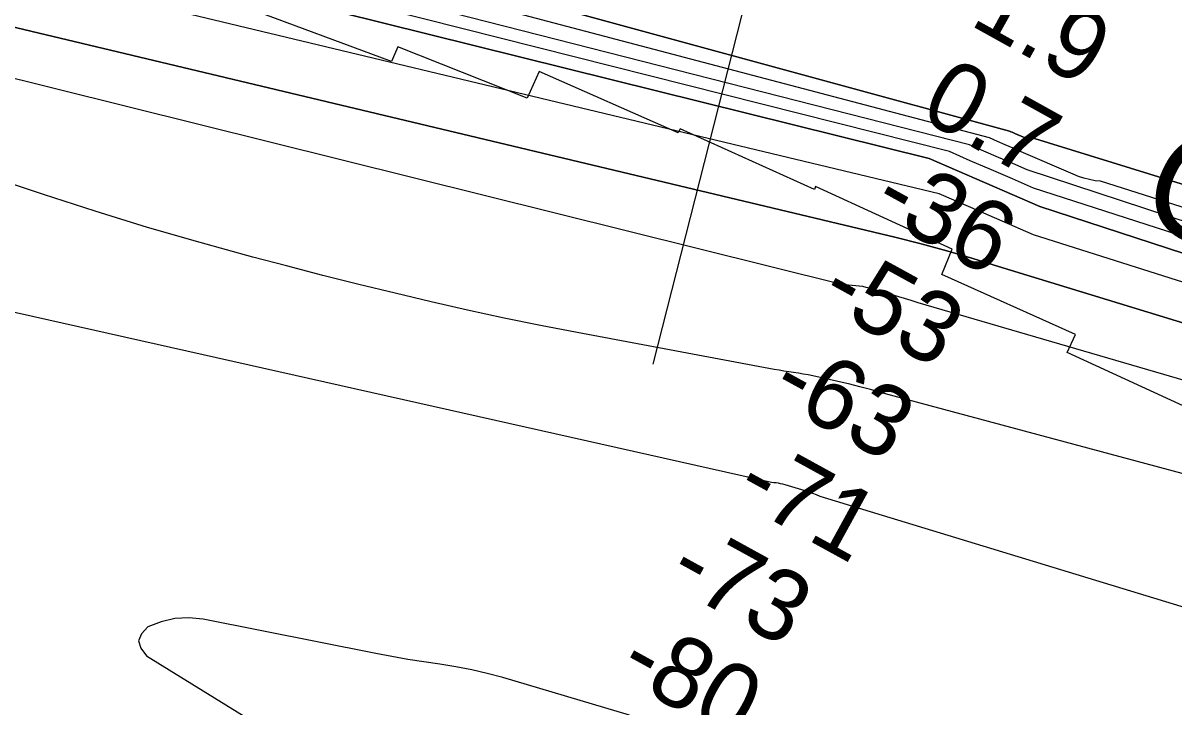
# Model space of a CAD drawing. Extents: x 3734862 to 3772949, y 391520 to 417239.
# Drawn here: x 3754454 to 3755542, y 403884 to 404530 of the extents above; entities that cross this region are included whole.
import ezdxf

# ---------------------------------------------------------------- set-up
doc = ezdxf.new("R2010")
doc.units = 0
for name, color, linetype in [('V-RIVR-EDGE', 7, 'Continuous'), ('V-RIVR-RANG', 7, 'Continuous'), ('V-RRAP-RVMT', 7, 'Continuous'), ('V-RRAP-RVMT-IDEN', 7, 'Continuous'), ('V-TOPO-DPTH', 7, 'Continuous'), ('V-TOPO-MAJR', 7, 'Continuous'), ('V-TOPO-MINR', 7, 'Continuous'), ('V-TOPO-WATR', 7, 'Continuous')]:
    doc.layers.add(name, color=color, linetype=linetype)

msp = doc.modelspace()

# ---------------------------------------------------------------- linework, layer by layer
at = {"layer": 'V-RIVR-EDGE'}
msp.add_spline([(3746931.7, 406550.4), (3746966.5, 406541.2), (3747000.3, 406533.5), (3747028.4, 406531.1), (3747049.2, 406530.6), (3747079.9, 406527.4), (3747121, 406521.9), (3747141.4, 406516.4), (3747167.6, 406506.4), (3747191.1, 406503.1), (3747219.1, 406497.2), (3747265.7, 406490.3), (3747293.2, 406486.2), (3747333.4, 406477.9), (3747365.5, 406463.8), (3747391.7, 406462), (3747413.4, 406460.5), (3747443.7, 406454.6), (3747492.5, 406444.5), (3747522.3, 406436.3), (3747568.9, 406426.3), (3747592.4, 406424.4), (3747623.1, 406416.2), (3747654.3, 406411.6), (3747685.5, 406405.6), (3747720.3, 406400.6), (3747756.5, 406392.3), (3747789, 406384.6), (3747817, 406380), (3747892.9, 406362.6), (3747922.3, 406361.6), (3747961.2, 406354.7), (3747996.4, 406343.8), (3748029.4, 406335.1), (3748075.1, 406323.3), (3748106.7, 406312.8), (3748130.6, 406304.1), (3748172.6, 406292.3), (3748240.4, 406277.2), (3748299.6, 406266.6), (3748356.6, 406256.6), (3748411.7, 406249.2), (3748447.9, 406247.7), (3748494.5, 406240.8), (3748519.8, 406230.8), (3748547.3, 406222.6), (3748571.3, 406220.8), (3748597.5, 406211.6), (3748627.8, 406208), (3748668.4, 406202), (3748718.6, 406189.6), (3748775.5, 406175.9), (3748839.3, 406164), (3748879, 406152.2), (3748973.5, 406125.3), (3749053.4, 406102.9), (3749137.9, 406082.8), (3749198.9, 406068.6), (3749236, 406058.6), (3749302, 406039.4), (3749349, 406026.2), (3749388.7, 406021.1), (3749433.5, 406017.9), (3749464.3, 406022.8), (3749481.9, 406024.1), (3749498.6, 406024), (3749517.6, 406018.6), (3749535.7, 406007.7), (3749563.6, 405977.8), (3749586.1, 405945.1), (3749596, 405927.5), (3749604.2, 405914.3), (3749617.2, 405907.1), (3749630.4, 405903.9), (3749645.3, 405906.1), (3749665.6, 405909.2), (3749678.7, 405908.7), (3749695, 405905.5), (3749706.3, 405898.7), (3749720.7, 405886.5), (3749732.5, 405871.5), (3749738.7, 405854.8), (3749753.2, 405846.2), (3749774, 405842), (3749792.1, 405842), (3749813.3, 405838.8), (3749847.7, 405834.2), (3749885.6, 405825.5), (3749900.1, 405826.4), (3749915.5, 405827.2), (3749934.5, 405825.8), (3749947.6, 405819), (3749970.6, 405799), (3749987.3, 405784.1), (3750009.8, 405773.6), (3750059.5, 405759.9), (3750107, 405745.8), (3750154, 405729.4), (3750199.6, 405709), (3750231.7, 405693), (3750274.6, 405679.8), (3750310.7, 405673), (3750392.1, 405645.6), (3750475.2, 405615.1), (3750529.8, 405598.7), (3750581.4, 405585), (3750627, 405575.9), (3750680.8, 405565.3), (3750753.5, 405551.1), (3750814.6, 405541.5), (3750862, 405533.2), (3750908.6, 405520.5), (3750940.2, 405509.1), (3751006.2, 405492.6), (3751057.7, 405483), (3751104.2, 405473.9), (3751120.9, 405467.5), (3751139, 405460.2), (3751152.1, 405459.7), (3751173.4, 405464.2), (3751184.7, 405472.8), (3751191.5, 405488.6), (3751201.5, 405494.9), (3751211.4, 405495.3), (3751247.6, 405482.1), (3751275.2, 405477.5), (3751308.6, 405471.5), (3751332.1, 405471), (3751351.6, 405477.8), (3751362.9, 405490.8), (3751371.6, 405512.1), (3751377.4, 405519.3), (3751384.7, 405520.2), (3751391.5, 405520.2), (3751395.5, 405510.7), (3751412.9, 405429.2), (3751420.1, 405404.8), (3751435.9, 405384.9), (3751452.2, 405375.8), (3751476.1, 405370.3), (3751504.6, 405369.3), (3751526.7, 405372), (3751559.3, 405380), (3751596, 405393.5), (3751605.9, 405397.1), (3751625.8, 405394.3), (3751637.1, 405390.7), (3751648.4, 405390.7), (3751658.8, 405393.4), (3751667.4, 405398.8), (3751681.5, 405412.7), (3751695.1, 405426.3), (3751707.7, 405426.7), (3751725.8, 405423.9), (3751730.8, 405416.7), (3751734.3, 405395.9), (3751740.2, 405377.3), (3751752.8, 405362.8), (3751765.9, 405348.8), (3751785.7, 405336.1), (3751805.2, 405331), (3751839.5, 405323.3), (3751857.6, 405320.1), (3751873, 405313.2), (3751892.4, 405299.2), (3751914, 405291.4), (3751951.1, 405285), (3751975.1, 405278.2), (3752049.2, 405261.3), (3752098, 405248), (3752154.5, 405233.4), (3752211, 405224.2), (3752273.8, 405213.7), (3752378.2, 405197.1), (3752467.7, 405177), (3752559, 405159.6), (3752595.6, 405150.9), (3752628.1, 405143.2), (3752650.2, 405140.4), (3752661.6, 405143.1), (3752673.3, 405152.1), (3752681, 405155.7), (3752696.4, 405157.5), (3752729.4, 405147.9), (3752742, 405142), (3752754.7, 405138.8), (3752779.5, 405135.1), (3752815.3, 405129.6), (3752862.3, 405123.6), (3752908.4, 405120.8), (3752951.3, 405119.8), (3753012.8, 405109.2), (3753057.5, 405101.9), (3753115.4, 405090.4), (3753167.4, 405077.2), (3753182.3, 405070.4), (3753206.7, 405060.4), (3753226.5, 405055.3), (3753255.5, 405048.9), (3753304.7, 405032.5), (3753353.5, 405017), (3753421.7, 404999.2), (3753465.1, 404991.4), (3753523, 404980), (3753594.8, 404964.9), (3753636.4, 404955.3), (3753690.2, 404945.7), (3753739.5, 404941.9), (3753767.9, 404943.2), (3753785.1, 404940), (3753815.8, 404930.9), (3753841.6, 404926.3), (3753859.2, 404927.2), (3753877.8, 404929.4), (3753891.8, 404929.8), (3753901.7, 404928.4), (3753904, 404921.6), (3753905.3, 404911.7), (3753917, 404899), (3753933.3, 404892.6), (3753947.3, 404890.3), (3753960.4, 404891.6), (3753976.3, 404893.9), (3754002, 404893.8), (3754049.5, 404885.1), (3754089.7, 404876.9), (3754120.5, 404875.9), (3754150.7, 404870.8), (3754176.5, 404864), (3754209.9, 404855.3), (3754242.5, 404851.6), (3754266.9, 404853.4), (3754292.2, 404851.5), (3754310.7, 404845.6), (3754338.7, 404831.9), (3754383.5, 404817.8), (3754438.6, 404804.1), (3754489.7, 404795.4), (3754530.8, 404792.6), (3754550.3, 404790.7), (3754575.1, 404771.2), (3754599, 404761.2), (3754636.1, 404749.4), (3754674.5, 404741.6), (3754712.4, 404736.1), (3754756.7, 404727.8), (3754793.4, 404725.5), (3754829.1, 404728.1), (3754852.1, 404731.2), (3754868.4, 404730.7), (3754889.7, 404724.3), (3754915.9, 404721.1), (3754948.9, 404716.9), (3755000.4, 404712.3), (3755032.1, 404707.7), (3755059.6, 404695.9), (3755083.6, 404691.7), (3755098, 404686.7), (3755130.1, 404676.7), (3755182, 404656.7), (3755242.1, 404641.1), (3755310.8, 404628.3), (3755363.2, 404610.6), (3755405.7, 404594.6), (3755426, 404590), (3755447.7, 404589.5), (3755470.3, 404588.6), (3755506.5, 404580.8), (3755557.5, 404557.6), (3755580.6, 404548.1), (3755586.9, 404548.1), (3755593.7, 404550.7), (3755601.4, 404550.3), (3755602.7, 404543), (3755611.3, 404537.1), (3755640.2, 404524), (3755702.1, 404495.3)], degree=3, dxfattribs=at)
at = {"layer": 'V-RIVR-RANG'}
msp.add_line((3755216.7, 404866.6), (3755049.3, 404207.6), dxfattribs=at)
at = {"layer": 'V-RRAP-RVMT'}
for p, q in [((3754802.1, 404493.7), (3754664.4, 404544.6)), ((3754808.2, 404507.5), (3754802.1, 404493.7)), ((3754930.6, 404459.2), (3754808.2, 404507.5)), ((3754941.7, 404484.4), (3754930.6, 404459.2)), ((3755073.2, 404426.4), (3754941.7, 404484.4)), ((3755074.9, 404430.2), (3755073.2, 404426.4)), ((3755202, 404372.9), (3755074.9, 404430.2)), ((3755203, 404375.6), (3755202, 404372.9)), ((3755332, 404316.3), (3755203, 404375.6)), ((3755322.4, 404292.3), (3755332, 404316.3)), ((3755448.6, 404235.9), (3755322.4, 404292.3)), ((3755440.9, 404218.6), (3755448.6, 404235.9)), ((3755587.6, 404151.2), (3755440.9, 404218.6))]:
    msp.add_line(p, q, dxfattribs=at)
at = {"layer": 'V-TOPO-DPTH'}
for points in [[(3752820.4, 404978.6), (3752906.3, 404961.2), (3752992.1, 404943.6), (3753137.3, 404913.7), (3753150.5, 404911), (3753163.7, 404908.2), (3753176.9, 404905.3), (3753190, 404902.3), (3753420, 404849.7), (3753501.2, 404831.6), (3754234.4, 404671.7), (3754245.6, 404668.3), (3754256.8, 404665), (3754267.9, 404661.5), (3754279.1, 404658), (3755310.5, 404402.1), (3755336.6, 404390.8), (3755362.7, 404379.5), (3755388.8, 404368.1), (3755414.9, 404356.8), (3756443.8, 404020.9)], [(3752820.4, 404978.6), (3752906.3, 404961.2), (3752992.1, 404943.6), (3753137.3, 404913.7), (3753150.5, 404911), (3753163.7, 404908.2), (3753176.9, 404905.3), (3753190, 404902.3), (3753420, 404849.7), (3753501.2, 404831.6), (3754234.4, 404671.7), (3754245.6, 404668.3), (3754256.8, 404665), (3754267.9, 404661.5), (3754279.1, 404658), (3755310.5, 404402.1), (3755336.6, 404390.8), (3755362.7, 404379.5), (3755388.8, 404368.1), (3755414.9, 404356.8), (3756443.8, 404020.9)], [(3756389.7, 404019.2), (3755409.1, 404330), (3755379.4, 404342.9), (3755349.7, 404355.8), (3755319.9, 404368.8), (3754333.1, 404605.2), (3754325.3, 404607.7), (3754317.5, 404610.2), (3754309.7, 404612.8), (3754301.9, 404615.3), (3754294.1, 404617.8), (3754286.3, 404620.2), (3754278.4, 404622.3), (3754270.5, 404624.4), (3754264.1, 404625.9), (3754252.9, 404628.6), (3754241.8, 404631.3), (3754230.6, 404633.8), (3754219.3, 404636.3), (3753160.6, 404885.1)], [(3756389.7, 404019.2), (3755409.1, 404330), (3755379.4, 404342.9), (3755349.7, 404355.8), (3755319.9, 404368.8), (3754333.1, 404605.2), (3754325.3, 404607.7), (3754317.5, 404610.2), (3754309.7, 404612.8), (3754301.9, 404615.3), (3754294.1, 404617.8), (3754286.3, 404620.2), (3754278.4, 404622.3), (3754270.5, 404624.4), (3754264.1, 404625.9), (3754252.9, 404628.6), (3754241.8, 404631.3), (3754230.6, 404633.8), (3754219.3, 404636.3), (3753160.6, 404885.1)], [(3756453.8, 404046.1), (3755403.1, 404391.3), (3755389.5, 404397.2), (3755375.8, 404403.1), (3755362.1, 404409.1), (3755348.4, 404415), (3754469.4, 404639.3), (3754456.9, 404641.1), (3754444.5, 404643.4), (3754432.3, 404646.3), (3754420.1, 404649.7), (3754324.7, 404678.9), (3754297.5, 404687.2), (3754270.3, 404695.3), (3754243.1, 404703.3), (3754215.8, 404711.2), (3753515, 404868.9)], [(3756453.8, 404046.1), (3755403.1, 404391.3), (3755389.5, 404397.2), (3755375.8, 404403.1), (3755362.1, 404409.1), (3755348.4, 404415), (3754469.4, 404639.3), (3754456.9, 404641.1), (3754444.5, 404643.4), (3754432.3, 404646.3), (3754420.1, 404649.7), (3754324.7, 404678.9), (3754297.5, 404687.2), (3754270.3, 404695.3), (3754243.1, 404703.3), (3754215.8, 404711.2), (3753515, 404868.9)], [(3754318, 404719.2), (3755386.4, 404428), (3755387.6, 404427.4), (3755388.9, 404426.9), (3755390.1, 404426.3), (3755391.4, 404425.8), (3755399.6, 404422.2), (3755400.4, 404421.9), (3755401.3, 404421.6), (3755402.1, 404421.4), (3755403, 404421.2), (3755403.8, 404421.2), (3755404.6, 404421.3), (3755405.3, 404421.7), (3755406, 404422.2), (3756604.1, 404052.1)], [(3753884.2, 404666.5), (3753940.3, 404653.1), (3753996.3, 404639.4), (3754052.2, 404625.3), (3754108.1, 404611), (3754188.4, 404590.2), (3754204, 404586), (3754219.7, 404581.7), (3754235.3, 404577.3), (3754250.9, 404572.8), (3755278.1, 404327.7), (3755302.7, 404321.4), (3755327.2, 404314.8), (3755351.6, 404307.5), (3755375.8, 404299.9), (3756397.8, 403987.6)], [(3753884.2, 404666.5), (3753940.3, 404653.1), (3753996.3, 404639.4), (3754052.2, 404625.3), (3754108.1, 404611), (3754188.4, 404590.2), (3754204, 404586), (3754219.7, 404581.7), (3754235.3, 404577.3), (3754250.9, 404572.8), (3755278.1, 404327.7), (3755302.7, 404321.4), (3755327.2, 404314.8), (3755351.6, 404307.5), (3755375.8, 404299.9), (3756397.8, 403987.6)]]:
    msp.add_lwpolyline(points, dxfattribs=at)
at = {"layer": 'V-TOPO-MAJR'}
msp.add_lwpolyline([(3756380.9, 403950.4), (3755300, 404265.8), (3755293.5, 404267.8), (3755287.1, 404269.8), (3755254.1, 404279.5), (3755250.9, 404280.3), (3755247.6, 404281), (3755244.3, 404281.5), (3755241, 404281.9), (3755237.7, 404282.2), (3755234.3, 404282.5), (3755231, 404282.8), (3755227.7, 404283.1), (3754281.9, 404518.4)], dxfattribs=at)
at = {"layer": 'V-TOPO-MINR'}
for points in [[(3756443.8, 404020.9), (3755414.9, 404356.8), (3755388.8, 404368.1), (3755362.7, 404379.5), (3755336.6, 404390.8), (3755310.5, 404402.1), (3754279.1, 404658), (3754267.9, 404661.5), (3754256.8, 404665), (3754245.6, 404668.3), (3754234.4, 404671.7), (3753501.2, 404831.6), (3753420, 404849.7), (3753190, 404902.3), (3753176.9, 404905.3), (3753163.7, 404908.2), (3753150.5, 404911), (3753137.3, 404913.7), (3752992.1, 404943.6), (3752906.3, 404961.2), (3752820.4, 404978.6)], [(3756636.6, 404010.1), (3755472.4, 404380.7), (3755467.2, 404380.9), (3755461.9, 404382.1), (3755456.7, 404383.4), (3755451.5, 404385.2), (3755446.5, 404387.2), (3755397.3, 404408.5), (3755389.8, 404411.8), (3755382.3, 404415), (3755374.9, 404418.2), (3755367.4, 404421.5), (3754386.3, 404680.3), (3754379.3, 404681.6), (3754372.3, 404683.2), (3754365.4, 404685.1), (3754328.4, 404696.4), (3754303, 404704), (3754277.5, 404711.5), (3754252.1, 404718.9), (3754226.5, 404726.2), (3753413.7, 404910.4)], [(3756389.7, 404019.2), (3755409.1, 404330), (3755379.4, 404342.9), (3755349.7, 404355.8), (3755319.9, 404368.8), (3754333.1, 404605.2), (3754325.3, 404607.7), (3754317.5, 404610.2), (3754309.7, 404612.8), (3754301.9, 404615.3), (3754294.1, 404617.8), (3754286.3, 404620.2), (3754278.4, 404622.3), (3754270.5, 404624.4), (3754264.1, 404625.9), (3754252.9, 404628.6), (3754241.8, 404631.3), (3754230.6, 404633.8), (3754219.3, 404636.3), (3753160.6, 404885.1)], [(3756453.8, 404046.1), (3755403.1, 404391.3), (3755389.5, 404397.2), (3755375.8, 404403.1), (3755362.1, 404409.1), (3755348.4, 404415), (3754469.4, 404639.3), (3754456.9, 404641.1), (3754444.5, 404643.4), (3754432.3, 404646.3), (3754420.1, 404649.7), (3754324.7, 404678.9), (3754297.5, 404687.2), (3754270.3, 404695.3), (3754243.1, 404703.3), (3754215.8, 404711.2), (3753515, 404868.9)], [(3756418.1, 404048.6), (3755409, 404374), (3755389.1, 404382.7), (3755369.2, 404391.3), (3755349.3, 404399.9), (3755329.5, 404408.6), (3754301.3, 404668.2), (3754282.4, 404674), (3754263.4, 404679.8), (3754244.4, 404685.4), (3754225.3, 404691), (3753724, 404809.1)], [(3756397.8, 403987.6), (3755375.8, 404299.9), (3755351.6, 404307.5), (3755327.2, 404314.8), (3755302.7, 404321.4), (3755278.1, 404327.7), (3754250.9, 404572.8), (3754235.3, 404577.3), (3754219.7, 404581.7), (3754204, 404586), (3754188.4, 404590.2), (3754108.1, 404611), (3754052.2, 404625.3), (3753996.3, 404639.4), (3753940.3, 404653.1), (3753884.2, 404666.5)], [(3756312.3, 403899.6), (3755264.4, 404180.8), (3755254.8, 404183.7), (3755245, 404186.3), (3755235.3, 404188.7), (3755200.4, 404196.6), (3755195.9, 404197.5), (3755191.4, 404198.4), (3755186.8, 404199.2), (3755182.2, 404199.8), (3755177.7, 404200.5), (3755173.1, 404201.2), (3755168.6, 404202), (3755164, 404202.8), (3754977.7, 404237.6), (3754943.1, 404244.3), (3754908.6, 404251.3), (3754874.2, 404258.8), (3754839.8, 404266.6), (3754805.6, 404274.7), (3754771.4, 404283), (3754737.2, 404291.6), (3754703.1, 404300.5), (3754671.2, 404308.9), (3754621.4, 404322.6), (3754571.7, 404336.9), (3754522.3, 404352.2), (3754473.2, 404368.1), (3754178.8, 404466.7)], [(3756110, 403807.8), (3755207.5, 404082.8), (3755204, 404084.2), (3755200.4, 404085.6), (3755196.8, 404086.8), (3755193.2, 404088), (3755174.2, 404093.8), (3755172.1, 404094.3), (3755170, 404094.8), (3755167.9, 404095.2), (3755165.7, 404095.5), (3755163.6, 404095.7), (3755161.4, 404095.9), (3754419, 404262.5)], [(3755027.3, 403876.1), (3754907.6, 403911.5), (3754892.8, 403915.4), (3754878, 403919), (3754863, 403921.8), (3754847.9, 403924.2), (3754832.7, 403926.4), (3754817.6, 403928.8), (3754802.6, 403931.4), (3754787.5, 403934.3), (3754624.2, 403966.7), (3754610.7, 403967.9), (3754597.4, 403967.5), (3754584.5, 403964.3), (3754571.8, 403959.5), (3754565.9, 403952.9), (3754563.2, 403946.2), (3754565.3, 403939.3), (3754570.7, 403932.2), (3754930.7, 403709.9)]]:
    msp.add_lwpolyline(points, dxfattribs=at)
at = {"layer": 'V-TOPO-WATR'}
msp.add_lwpolyline([(3756604.1, 404052.1), (3755406, 404422.2), (3755405.3, 404421.7), (3755404.6, 404421.3), (3755403.8, 404421.2), (3755403, 404421.2), (3755402.1, 404421.4), (3755401.3, 404421.6), (3755400.4, 404421.9), (3755399.6, 404422.2), (3755391.4, 404425.8), (3755390.1, 404426.3), (3755388.9, 404426.9), (3755387.6, 404427.4), (3755386.4, 404428), (3754318, 404719.2)], dxfattribs=at)

# ---------------------------------------------------------------- texts
at = {"layer": 'V-RIVR-RANG'}
for s, rotation, p in [('1.9', 330.9483, (3755347.3, 404529.1)), ('0.7', 330.9483, (3755299.2, 404441.5)), ('-36', 331.2325, (3755253.8, 404351.8)), ('-53', 331.2325, (3755204.1, 404265.1)), ('-63', 331.2325, (3755157.6, 404176.5)), ('-71', 331.2325, (3755123.8, 404081)), ('-73', 331.2325, (3755060.5, 404001.7)), ('-80', 331.2325, (3755013.7, 403913.2))]:
    msp.add_text(s, height=67, rotation=rotation, dxfattribs=at).set_placement(p)
at = {"layer": 'V-RRAP-RVMT-IDEN'}
msp.add_text('GRAVOLET', height=100, rotation=336.4422, dxfattribs=at).set_placement((3755504.1, 404346.5))

doc.saveas('drawing.dxf')
